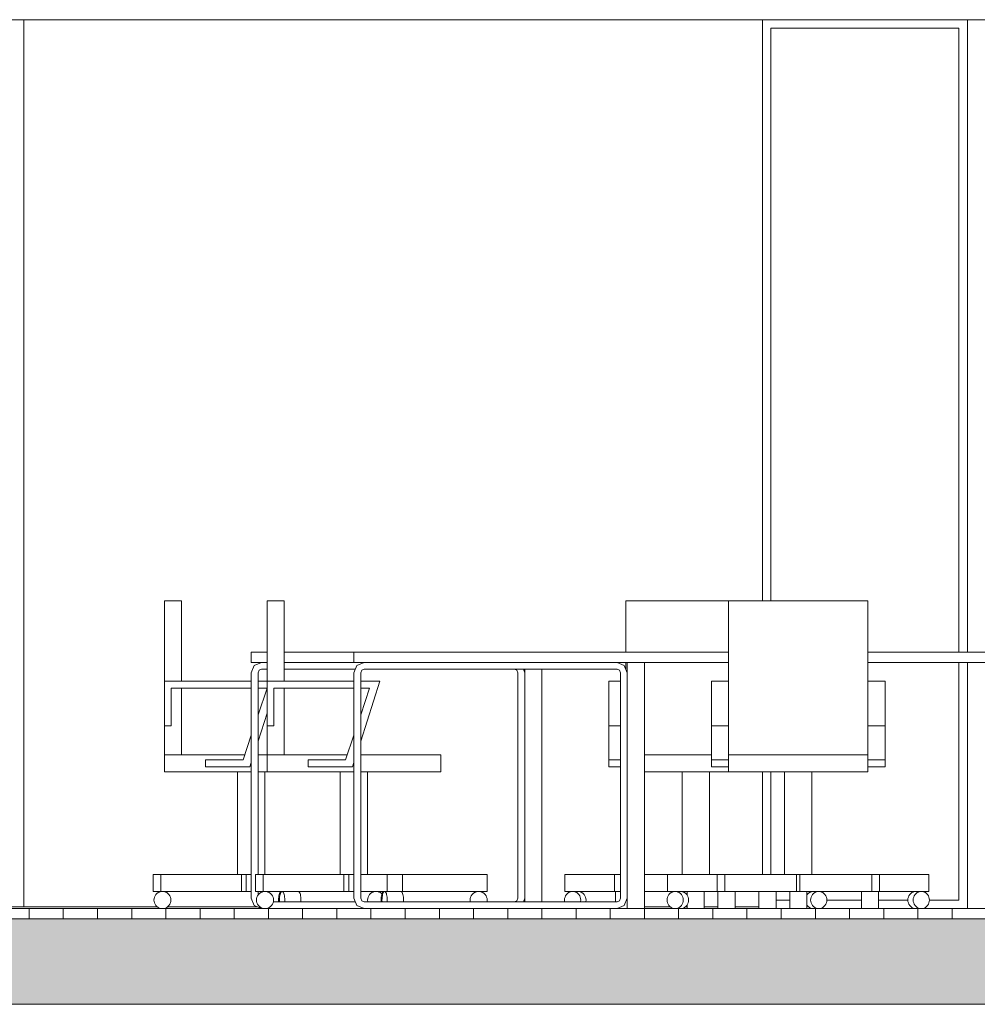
# Model space of a CAD drawing. Extents: x -156717 to 425753, y -51191 to 363295.
# Tile 493 of 502: x 322223 to 325024, y 204118 to 206998. Entities that reach past the tile are written whole.
import ezdxf

# ---------------------------------------------------------------- set-up
doc = ezdxf.new("R2010")
doc.units = 0
doc.header["$LTSCALE"] = 50
doc.linetypes.add('7 Voorgevel & doorsnede A-A$0$B0204', pattern=[1300, 1000, -100, 100, -100])
doc.layers.get('0').update_dxf_attribs({"linetype": 'CONTINUOUS'})
for name, color, linetype in [('7 Voorgevel & doorsnede A-A$0$00 Bestaande vloeren', 7, 'CONTINUOUS'), ('7 Voorgevel & doorsnede A-A$0$00 Bestaande vloeren Doorsnede-arcering', 7, 'CONTINUOUS'), ('7 Voorgevel & doorsnede A-A$0$00 Bestaande vloeren Laagscheidingslijnen', 7, 'CONTINUOUS'), ('7 Voorgevel & doorsnede A-A$0$00 Simple Ramen', 7, 'CONTINUOUS'), ('7 Voorgevel & doorsnede A-A$0$22 Binnenwanden', 7, 'CONTINUOUS'), ('7 Voorgevel & doorsnede A-A$0$23 Vloeren', 7, 'CONTINUOUS'), ('7 Voorgevel & doorsnede A-A$0$82 Interieur', 7, 'CONTINUOUS')]:
    doc.layers.add(name, color=color, linetype=linetype)

# ---------------------------------------------------------------- blocks, each defined once
blk = doc.blocks.new('7 Voorgevel & doorsnede A-A$0$Section Elem_281_3', base_point=(108550.6, 1635.3))
at = {"layer": '7 Voorgevel & doorsnede A-A$0$00 Bestaande vloeren', "color": 2, "linetype": 'Continuous', "lineweight": 0}
blk.add_line((83699.5, 11555.3), (96512.7, 11555.3), dxfattribs=at)
blk = doc.blocks.new('7 Voorgevel & doorsnede A-A$0$Section Elem_282_3', base_point=(108550.6, 1635.3))
at = {"layer": '7 Voorgevel & doorsnede A-A$0$00 Bestaande vloeren', "color": 2, "linetype": 'Continuous', "lineweight": 0}
blk.add_line((90736.6, 14435.3), (96512.7, 14435.3), dxfattribs=at)
blk = doc.blocks.new('7 Voorgevel & doorsnede A-A$0$Section Elem_288_3', base_point=(108550.6, 1635.3))
at = {"layer": '7 Voorgevel & doorsnede A-A$0$00 Bestaande vloeren Doorsnede-arcering', "linetype": 'Continuous', "lineweight": 0}
h = blk.add_hatch(dxfattribs=at)
h.set_pattern_fill('LIJNEN_VERT_100_0003', color=9, style=0, pattern_type=2)
h.set_pattern_definition([(90, (108550.56, 1635.29), (-100, 0), [])])
h.paths.add_polyline_path([(96512.7, 11805.3), (96512.7, 11835.3), (83899.9, 11835.3), (83899.9, 11805.3)], flags=0)
h = blk.add_hatch(dxfattribs=at)
h.set_pattern_fill('11_GEWAPEND_BETON__I_H_W_73', color=9, style=0, pattern_type=2)
h.set_pattern_definition([(0, (108550.56, 1635.29), (0, 70), [0, -70])])
h.paths.add_polyline_path([(96512.7, 11555.3), (96512.7, 11805.3), (83899.9, 11805.3), (83899.9, 11555.3)], flags=0)
at = {"layer": '7 Voorgevel & doorsnede A-A$0$00 Bestaande vloeren', "color": 2, "linetype": 'Continuous', "lineweight": 0}
blk.add_line((83899.9, 11835.3), (96512.7, 11835.3), dxfattribs=at)
at = {"layer": '7 Voorgevel & doorsnede A-A$0$00 Bestaande vloeren', "color": 1, "linetype": 'Continuous', "lineweight": 0}
blk.add_line((83899.9, 11555.3), (96512.7, 11555.3), dxfattribs=at)
at = {"layer": '7 Voorgevel & doorsnede A-A$0$00 Bestaande vloeren Laagscheidingslijnen', "color": 3, "linetype": 'Continuous', "lineweight": 0}
blk.add_line((83899.9, 11805.3), (96512.7, 11805.3), dxfattribs=at)
blk.add_line((83899.9, 11805.3), (96512.7, 11805.3), dxfattribs=at)
blk = doc.blocks.new('7 Voorgevel & doorsnede A-A$0$Section Elem_463_3', base_point=(108550.6, 1635.3))
at = {"layer": '7 Voorgevel & doorsnede A-A$0$22 Binnenwanden', "color": 252, "linetype": 'Continuous', "lineweight": 0}
for p, q in [((92939.5, 14435.3), (92939.5, 11840.3)), ((95099.8, 12735.3), (95099.8, 14435.3)), ((95099.8, 11935.3), (95099.8, 12235.3))]:
    blk.add_line(p, q, dxfattribs=at)
blk = doc.blocks.new('7 Voorgevel & doorsnede A-A$0$Section Elem_468_3', base_point=(108550.6, 1635.3))
at = {"layer": '7 Voorgevel & doorsnede A-A$0$82 Interieur', "color": 252, "linetype": 'Continuous', "lineweight": 0}
for p, q in [((95000.7, 12735.3), (94700.7, 12735.3)), ((94700.7, 12735.3), (94700.7, 12585.3)), ((94700.7, 12555.3), (94700.7, 12534.9)), ((94650.7, 12500.3), (94650.7, 12370.3)), ((94684.7, 12500.3), (94650.7, 12500.3)), ((94650.7, 12370.3), (94650.7, 12270.3)), ((94684.7, 12370.3), (94650.7, 12370.3)), ((94650.7, 12270.3), (94650.7, 12250.3)), ((94684.7, 12270.3), (94650.7, 12270.3)), ((94950.7, 12285.3), (94754.7, 12285.3)), ((94684.7, 12250.3), (94650.7, 12250.3)), ((95000.7, 12235.3), (94754.7, 12235.3)), ((94864.7, 11935.3), (94864.7, 12235.3)), ((94944.7, 11935.3), (94944.7, 12235.3)), ((94667.2, 11935.3), (94522.2, 11935.3)), ((94522.2, 11885.3), (94522.2, 11935.3)), ((94684.7, 11935.3), (94667.2, 11935.3)), ((94667.2, 11885.3), (94667.2, 11935.3)), ((94822.2, 11935.3), (94754.7, 11935.3)), ((94522.4, 11868.8), (94521.3, 11864.6)), ((94667.2, 11885.3), (94522.2, 11885.3)), ((94524.1, 11872.8), (94522.4, 11868.8)), ((94526.5, 11876.4), (94524.1, 11872.8)), ((94529.4, 11879.4), (94526.5, 11876.4)), ((94532.8, 11881.9), (94529.4, 11879.4)), ((94536.6, 11883.8), (94532.8, 11881.9)), ((94540.6, 11884.9), (94536.6, 11883.8)), ((94544.7, 11885.3), (94540.6, 11884.9)), ((94548.8, 11884.9), (94544.7, 11885.3)), ((94552.8, 11883.8), (94548.8, 11884.9)), ((94556.6, 11881.9), (94552.8, 11883.8)), ((94560, 11879.4), (94556.6, 11881.9)), ((94562.9, 11876.4), (94560, 11879.4)), ((94564.3, 11884.9), (94560.1, 11885.3)), ((94565.3, 11872.8), (94562.9, 11876.4)), ((94568.3, 11883.8), (94564.3, 11884.9)), ((94567, 11868.8), (94565.3, 11872.8)), ((94568.1, 11864.6), (94567, 11868.8)), ((94572, 11881.9), (94568.3, 11883.8)), ((94575.4, 11879.4), (94572, 11881.9)), ((94578.4, 11876.4), (94575.4, 11879.4)), ((94580.7, 11872.8), (94578.4, 11876.4)), ((94582.5, 11868.8), (94580.7, 11872.8)), ((94583.6, 11864.6), (94582.5, 11868.8)), ((94684.7, 11885.3), (94667.2, 11885.3)), ((94669.7, 11884.9), (94669.7, 11885.3)), ((94669.7, 11883.8), (94669.7, 11884.9)), ((94669.7, 11881.9), (94669.7, 11883.8)), ((94669.7, 11879.4), (94669.7, 11881.9)), ((94669.7, 11876.4), (94669.7, 11879.4)), ((94669.7, 11872.8), (94669.7, 11876.4)), ((94669.7, 11868.8), (94669.7, 11872.8)), ((94669.7, 11864.6), (94669.7, 11868.8)), ((94822.2, 11885.3), (94754.7, 11885.3)), ((94879.7, 11884.9), (94879.7, 11885.3)), ((94879.7, 11883.8), (94879.7, 11884.9)), ((94879.7, 11881.9), (94879.7, 11883.8)), ((94879.7, 11879.4), (94879.7, 11881.9)), ((94879.7, 11876.4), (94879.7, 11879.4)), ((94879.7, 11874.4), (94879.7, 11876.4)), ((94929.7, 11884.9), (94929.7, 11885.3)), ((94929.7, 11883.8), (94929.7, 11884.9)), ((94929.7, 11881.9), (94929.7, 11883.8)), ((94929.7, 11879.4), (94929.7, 11881.9)), ((94929.7, 11876.4), (94929.7, 11879.4)), ((94929.7, 11872.8), (94929.7, 11876.4)), ((94929.7, 11868.8), (94929.7, 11872.8)), ((94929.7, 11864.6), (94929.7, 11868.8)), ((95089.7, 11884.9), (95089.7, 11885.3)), ((95089.7, 11883.8), (95089.7, 11884.9)), ((95089.7, 11881.9), (95089.7, 11883.8)), ((95089.7, 11879.4), (95089.7, 11881.9)), ((95089.7, 11876.4), (95089.7, 11879.4)), ((95089.7, 11872.8), (95089.7, 11876.4)), ((95089.7, 11868.8), (95089.7, 11872.8)), ((95089.7, 11864.6), (95089.7, 11868.8)), ((95139.7, 11884.9), (95139.7, 11885.3)), ((95139.7, 11883.8), (95139.7, 11884.9)), ((95139.7, 11881.9), (95139.7, 11883.8)), ((95139.7, 11879.4), (95139.7, 11881.9)), ((95139.7, 11876.4), (95139.7, 11879.4)), ((95139.7, 11872.8), (95139.7, 11876.4)), ((95139.7, 11868.8), (95139.7, 11872.8)), ((95139.7, 11864.6), (95139.7, 11868.8)), ((95231, 11876.4), (95229.7, 11874.4)), ((95234, 11879.4), (95231, 11876.4)), ((95237.4, 11881.9), (95234, 11879.4)), ((95241.1, 11883.8), (95237.4, 11881.9)), ((95245.1, 11884.9), (95241.1, 11883.8)), ((95242.4, 11868.8), (95241.3, 11864.6)), ((95244.1, 11872.8), (95242.4, 11868.8)), ((95246.5, 11876.4), (95244.1, 11872.8)), ((95249.2, 11885.3), (95245.1, 11884.9)), ((95249.4, 11879.4), (95246.5, 11876.4)), ((95252.8, 11881.9), (95249.4, 11879.4)), ((95256.6, 11883.8), (95252.8, 11881.9)), ((95260.6, 11884.9), (95256.6, 11883.8)), ((95264.7, 11885.3), (95260.6, 11884.9)), ((95268.8, 11884.9), (95264.7, 11885.3)), ((95272.8, 11883.8), (95268.8, 11884.9)), ((95276.6, 11881.9), (95272.8, 11883.8)), ((95280, 11879.4), (95276.6, 11881.9)), ((95282.9, 11876.4), (95280, 11879.4)), ((95285.3, 11872.8), (95282.9, 11876.4)), ((95287, 11868.8), (95285.3, 11872.8)), ((95288.1, 11864.6), (95287, 11868.8)), ((94521.3, 11864.6), (94520.9, 11860.3)), ((94520.9, 11860.3), (94521.3, 11856)), ((94521.3, 11856), (94521.4, 11855.3)), ((94567.9, 11855.3), (94568.1, 11856)), ((94568.5, 11860.3), (94568.1, 11864.6)), ((94568.1, 11856), (94568.5, 11860.3)), ((94583.4, 11855.3), (94583.6, 11856)), ((94583.9, 11860.3), (94583.6, 11864.6)), ((94583.6, 11856), (94583.9, 11860.3)), ((94669.7, 11860.3), (94669.7, 11864.6)), ((94669.7, 11856), (94669.7, 11860.3)), ((94669.7, 11855.3), (94669.7, 11856)), ((94879.7, 11844.2), (94879.7, 11846.2)), ((94879.7, 11841.1), (94879.7, 11844.2)), ((94879.7, 11838.6), (94879.7, 11841.1)), ((94879.7, 11836.8), (94879.7, 11838.6)), ((94929.7, 11860.3), (94929.7, 11864.6)), ((94929.7, 11856), (94929.7, 11860.3)), ((94929.7, 11851.7), (94929.7, 11856)), ((94929.7, 11847.8), (94929.7, 11851.7)), ((94929.7, 11844.2), (94929.7, 11847.8)), ((94929.7, 11841.1), (94929.7, 11844.2)), ((94929.7, 11838.6), (94929.7, 11841.1)), ((94929.7, 11836.8), (94929.7, 11838.6)), ((95089.7, 11860.3), (95089.7, 11864.6)), ((95089.7, 11856), (95089.7, 11860.3)), ((95089.7, 11851.7), (95089.7, 11856)), ((95089.7, 11847.8), (95089.7, 11851.7)), ((95089.7, 11844.2), (95089.7, 11847.8)), ((95089.7, 11841.1), (95089.7, 11844.2)), ((95089.7, 11838.6), (95089.7, 11841.1)), ((95089.7, 11836.8), (95089.7, 11838.6)), ((95139.7, 11860.3), (95139.7, 11864.6)), ((95139.7, 11856), (95139.7, 11860.3)), ((95139.7, 11851.7), (95139.7, 11856)), ((95139.7, 11847.8), (95139.7, 11851.7)), ((95139.7, 11844.2), (95139.7, 11847.8)), ((95139.7, 11841.1), (95139.7, 11844.2)), ((95139.7, 11838.6), (95139.7, 11841.1)), ((95139.7, 11836.8), (95139.7, 11838.6)), ((95229.7, 11846.2), (95231, 11844.2)), ((95231, 11844.2), (95234, 11841.1)), ((95234, 11841.1), (95237.4, 11838.6)), ((95237.4, 11838.6), (95241.1, 11836.8)), ((95241.3, 11864.6), (95240.9, 11860.3)), ((95240.9, 11860.3), (95241.3, 11856)), ((95241.3, 11856), (95242.4, 11851.7)), ((95242.4, 11851.7), (95244.1, 11847.8)), ((95244.1, 11847.8), (95246.5, 11844.2)), ((95246.5, 11844.2), (95249.4, 11841.1)), ((95249.4, 11841.1), (95252.8, 11838.6)), ((95252.8, 11838.6), (95256.6, 11836.8)), ((95272.8, 11836.8), (95276.6, 11838.6)), ((95276.6, 11838.6), (95280, 11841.1)), ((95280, 11841.1), (95282.9, 11844.2)), ((95282.9, 11844.2), (95285.3, 11847.8)), ((95285.3, 11847.8), (95287, 11851.7)), ((95287, 11851.7), (95288.1, 11856)), ((95288.5, 11860.3), (95288.1, 11864.6)), ((95288.1, 11856), (95288.5, 11860.3)), ((94879.7, 11835.7), (94879.7, 11836.8)), ((94879.7, 11835.3), (94879.7, 11835.7)), ((94929.7, 11835.7), (94929.7, 11836.8)), ((94929.7, 11835.3), (94929.7, 11835.7)), ((95089.7, 11835.7), (95089.7, 11836.8)), ((95089.7, 11835.3), (95089.7, 11835.7)), ((95139.7, 11835.7), (95139.7, 11836.8)), ((95139.7, 11835.3), (95139.7, 11835.7)), ((95241.1, 11836.8), (95245.1, 11835.7)), ((95245.1, 11835.7), (95249.2, 11835.3)), ((95256.6, 11836.8), (95260.6, 11835.7)), ((95260.6, 11835.7), (95264.7, 11835.3)), ((95264.7, 11835.3), (95268.8, 11835.7)), ((95268.8, 11835.7), (95272.8, 11836.8))]:
    blk.add_line(p, q, dxfattribs=at)
blk = doc.blocks.new('7 Voorgevel & doorsnede A-A$0$Section Elem_735_3', base_point=(108550.6, 1635.3))
at = {"layer": '7 Voorgevel & doorsnede A-A$0$00 Simple Ramen', "color": 252, "linetype": 'Continuous', "lineweight": 0}
for p, q in [((95699.8, 14435.3), (95699.8, 12585.3)), ((95124.8, 12735.3), (95124.8, 14410.3)), ((95124.8, 14410.3), (95674.8, 14410.3)), ((95674.8, 14410.3), (95674.8, 12585.3)), ((95674.8, 12555.3), (95674.8, 11860.3)), ((95699.8, 12555.3), (95699.8, 11835.3)), ((95124.8, 11935.3), (95124.8, 12235.3)), ((95179.7, 11860.3), (95139.7, 11860.3)), ((95389.7, 11860.3), (95288.5, 11860.3)), ((95525.5, 11860.3), (95439.7, 11860.3)), ((95674.8, 11860.3), (95588.5, 11860.3))]:
    blk.add_line(p, q, dxfattribs=at)
blk = doc.blocks.new('7 Voorgevel & doorsnede A-A$0$Section Elem_738_3', base_point=(108550.6, 1635.3))
at = {"layer": '7 Voorgevel & doorsnede A-A$0$82 Interieur', "color": 252, "linetype": 'Continuous', "lineweight": 0}
for p, q in [((94404.7, 12525.3), (94404.7, 12535.3)), ((94454.7, 12525.3), (94454.7, 12535.3)), ((95954.7, 12546.5), (95954.7, 12555.3)), ((95954.7, 12525.3), (95954.7, 12546.5)), ((96004.7, 12546.5), (96004.7, 12555.3)), ((96004.7, 12525.3), (96004.7, 12546.5)), ((94404.7, 11865.3), (94404.7, 12525.3)), ((94454.7, 11865.3), (94454.7, 12525.3)), ((95954.7, 11865.3), (95954.7, 12525.3)), ((96004.7, 11865.3), (96004.7, 12525.3)), ((94404.7, 11855.3), (94404.7, 11865.3)), ((94454.7, 11855.3), (94454.7, 11865.3)), ((95954.7, 11844.1), (95954.7, 11865.3)), ((95954.7, 11835.3), (95954.7, 11844.1)), ((96004.7, 11844.1), (96004.7, 11865.3)), ((96004.7, 11835.3), (96004.7, 11844.1))]:
    blk.add_line(p, q, dxfattribs=at)
blk = doc.blocks.new('7 Voorgevel & doorsnede A-A$0$Section Elem_739_3', base_point=(108550.6, 1635.3))
at = {"layer": '7 Voorgevel & doorsnede A-A$0$82 Interieur', "color": 1, "linetype": 'Continuous', "lineweight": 0}
for p, q in [((95408.7, 12735.3), (95000.7, 12735.3)), ((95000.7, 12735.3), (95000.7, 12285.3)), ((95408.7, 12285.3), (95408.7, 12735.3)), ((94950.7, 12500.3), (94950.7, 12370.3)), ((95000.7, 12500.3), (94950.7, 12500.3)), ((95458.7, 12500.3), (95408.7, 12500.3)), ((95458.7, 12500.3), (95458.7, 12370.3)), ((94950.7, 12370.3), (94950.7, 12270.3)), ((95000.7, 12370.3), (94950.7, 12370.3)), ((95458.7, 12370.3), (95408.7, 12370.3)), ((95458.7, 12370.3), (95458.7, 12270.3)), ((94950.7, 12270.3), (94950.7, 12250.3)), ((95000.7, 12270.3), (94950.7, 12270.3)), ((95408.7, 12285.3), (95000.7, 12285.3)), ((95000.7, 12235.3), (95000.7, 12285.3)), ((95408.7, 12235.3), (95408.7, 12285.3)), ((95458.7, 12270.3), (95408.7, 12270.3)), ((95458.7, 12270.3), (95458.7, 12250.3)), ((95000.7, 12250.3), (94950.7, 12250.3)), ((95458.7, 12250.3), (95408.7, 12250.3)), ((95408.7, 12235.3), (95000.7, 12235.3)), ((95164.7, 11935.3), (95164.7, 12235.3)), ((95244.7, 11935.3), (95244.7, 12235.3)), ((94967.2, 11935.3), (94822.2, 11935.3)), ((94822.2, 11885.3), (94822.2, 11935.3)), ((94989.7, 11935.3), (94967.2, 11935.3)), ((94967.2, 11885.3), (94967.2, 11935.3)), ((95199.7, 11935.3), (94989.7, 11935.3)), ((94989.7, 11885.3), (94989.7, 11935.3)), ((95209.7, 11935.3), (95199.7, 11935.3)), ((95199.7, 11885.3), (95199.7, 11935.3)), ((95419.7, 11935.3), (95209.7, 11935.3)), ((95209.7, 11885.3), (95209.7, 11935.3)), ((95442.2, 11935.3), (95419.7, 11935.3)), ((95419.7, 11885.3), (95419.7, 11935.3)), ((95587.2, 11935.3), (95442.2, 11935.3)), ((95442.2, 11885.3), (95442.2, 11935.3)), ((95587.2, 11885.3), (95587.2, 11935.3)), ((94822.4, 11868.8), (94821.3, 11864.6)), ((94967.2, 11885.3), (94822.2, 11885.3)), ((94824.1, 11872.8), (94822.4, 11868.8)), ((94826.5, 11876.4), (94824.1, 11872.8)), ((94829.4, 11879.4), (94826.5, 11876.4)), ((94832.8, 11881.9), (94829.4, 11879.4)), ((94836.6, 11883.8), (94832.8, 11881.9)), ((94840.6, 11884.9), (94836.6, 11883.8)), ((94844.7, 11885.3), (94840.6, 11884.9)), ((94848.8, 11884.9), (94844.7, 11885.3)), ((94852.8, 11883.8), (94848.8, 11884.9)), ((94856.6, 11881.9), (94852.8, 11883.8)), ((94860, 11879.4), (94856.6, 11881.9)), ((94862.9, 11876.4), (94860, 11879.4)), ((94864.3, 11884.9), (94860.1, 11885.3)), ((94865.3, 11872.8), (94862.9, 11876.4)), ((94868.3, 11883.8), (94864.3, 11884.9)), ((94867, 11868.8), (94865.3, 11872.8)), ((94868.1, 11864.6), (94867, 11868.8)), ((94872, 11881.9), (94868.3, 11883.8)), ((94875.4, 11879.4), (94872, 11881.9)), ((94878.4, 11876.4), (94875.4, 11879.4)), ((94880.7, 11872.8), (94878.4, 11876.4)), ((94882.5, 11868.8), (94880.7, 11872.8)), ((94883.6, 11864.6), (94882.5, 11868.8)), ((94989.7, 11885.3), (94967.2, 11885.3)), ((94969.7, 11884.9), (94969.7, 11885.3)), ((94969.7, 11883.8), (94969.7, 11884.9)), ((94969.7, 11881.9), (94969.7, 11883.8)), ((94969.7, 11879.4), (94969.7, 11881.9)), ((94969.7, 11876.4), (94969.7, 11879.4)), ((94969.7, 11872.8), (94969.7, 11876.4)), ((94969.7, 11868.8), (94969.7, 11872.8)), ((94969.7, 11864.6), (94969.7, 11868.8)), ((95013.3, 11885.3), (94989.7, 11885.3)), ((95013.3, 11885.3), (95019.7, 11885.3)), ((95199.7, 11885.3), (95019.7, 11885.3)), ((95019.7, 11884.9), (95019.7, 11885.3)), ((95019.7, 11883.8), (95019.7, 11884.9)), ((95019.7, 11881.9), (95019.7, 11883.8)), ((95019.7, 11879.4), (95019.7, 11881.9)), ((95019.7, 11876.4), (95019.7, 11879.4)), ((95019.7, 11872.8), (95019.7, 11876.4)), ((95019.7, 11868.8), (95019.7, 11872.8)), ((95019.7, 11864.6), (95019.7, 11868.8)), ((95179.7, 11884.9), (95179.7, 11885.3)), ((95179.7, 11883.8), (95179.7, 11884.9)), ((95179.7, 11881.9), (95179.7, 11883.8)), ((95179.7, 11879.4), (95179.7, 11881.9)), ((95179.7, 11876.4), (95179.7, 11879.4)), ((95179.7, 11872.8), (95179.7, 11876.4)), ((95179.7, 11868.8), (95179.7, 11872.8)), ((95179.7, 11864.6), (95179.7, 11868.8)), ((95209.7, 11885.3), (95199.7, 11885.3)), ((95389.7, 11885.3), (95209.7, 11885.3)), ((95229.7, 11884.9), (95229.7, 11885.3)), ((95229.7, 11883.8), (95229.7, 11884.9)), ((95229.7, 11881.9), (95229.7, 11883.8)), ((95229.7, 11879.4), (95229.7, 11881.9)), ((95229.7, 11876.4), (95229.7, 11879.4)), ((95229.7, 11872.8), (95229.7, 11876.4)), ((95229.7, 11868.8), (95229.7, 11872.8)), ((95229.7, 11864.6), (95229.7, 11868.8)), ((95389.7, 11884.9), (95389.7, 11885.3)), ((95389.7, 11885.3), (95396.1, 11885.3)), ((95389.7, 11883.8), (95389.7, 11884.9)), ((95389.7, 11881.9), (95389.7, 11883.8)), ((95389.7, 11879.4), (95389.7, 11881.9)), ((95389.7, 11876.4), (95389.7, 11879.4)), ((95389.7, 11872.8), (95389.7, 11876.4)), ((95389.7, 11868.8), (95389.7, 11872.8)), ((95389.7, 11864.6), (95389.7, 11868.8)), ((95419.7, 11885.3), (95396.1, 11885.3)), ((95442.2, 11885.3), (95419.7, 11885.3)), ((95439.7, 11884.9), (95439.7, 11885.3)), ((95439.7, 11883.8), (95439.7, 11884.9)), ((95439.7, 11881.9), (95439.7, 11883.8)), ((95439.7, 11879.4), (95439.7, 11881.9)), ((95439.7, 11876.4), (95439.7, 11879.4)), ((95439.7, 11872.8), (95439.7, 11876.4)), ((95439.7, 11868.8), (95439.7, 11872.8)), ((95439.7, 11864.6), (95439.7, 11868.8)), ((95564, 11885.3), (95442.2, 11885.3)), ((95526.9, 11868.8), (95525.8, 11864.6)), ((95528.7, 11872.8), (95526.9, 11868.8)), ((95531, 11876.4), (95528.7, 11872.8)), ((95534, 11879.4), (95531, 11876.4)), ((95537.4, 11881.9), (95534, 11879.4)), ((95541.1, 11883.8), (95537.4, 11881.9)), ((95545.1, 11884.9), (95541.1, 11883.8)), ((95542.4, 11868.8), (95541.3, 11864.6)), ((95544.1, 11872.8), (95542.4, 11868.8)), ((95546.5, 11876.4), (95544.1, 11872.8)), ((95549.2, 11885.3), (95545.1, 11884.9)), ((95549.4, 11879.4), (95546.5, 11876.4)), ((95552.8, 11881.9), (95549.4, 11879.4)), ((95556.6, 11883.8), (95552.8, 11881.9)), ((95560.6, 11884.9), (95556.6, 11883.8)), ((95564.7, 11885.3), (95560.6, 11884.9)), ((95564.7, 11885.3), (95564, 11885.3)), ((95587.2, 11885.3), (95564.7, 11885.3)), ((95568.8, 11884.9), (95564.7, 11885.3)), ((95572.8, 11883.8), (95568.8, 11884.9)), ((95576.6, 11881.9), (95572.8, 11883.8)), ((95580, 11879.4), (95576.6, 11881.9)), ((95582.9, 11876.4), (95580, 11879.4)), ((95585.3, 11872.8), (95582.9, 11876.4)), ((95587, 11868.8), (95585.3, 11872.8)), ((95588.1, 11864.6), (95587, 11868.8)), ((94821.3, 11864.6), (94820.9, 11860.3)), ((94820.9, 11860.3), (94821.3, 11856)), ((94821.3, 11856), (94822.4, 11851.7)), ((94822.4, 11851.7), (94824.1, 11847.8)), ((94824.1, 11847.8), (94826.5, 11844.2)), ((94826.5, 11844.2), (94829.4, 11841.1)), ((94829.4, 11841.1), (94832.8, 11838.6)), ((94832.8, 11838.6), (94836.6, 11836.8)), ((94852.8, 11836.8), (94856.6, 11838.6)), ((94856.6, 11838.6), (94860, 11841.1)), ((94860, 11841.1), (94862.9, 11844.2)), ((94862.9, 11844.2), (94865.3, 11847.8)), ((94865.3, 11847.8), (94867, 11851.7)), ((94867, 11851.7), (94868.1, 11856)), ((94868.5, 11860.3), (94868.1, 11864.6)), ((94868.1, 11856), (94868.5, 11860.3)), ((94868.3, 11836.8), (94872, 11838.6)), ((94872, 11838.6), (94875.4, 11841.1)), ((94875.4, 11841.1), (94878.4, 11844.2)), ((94878.4, 11844.2), (94880.7, 11847.8)), ((94880.7, 11847.8), (94882.5, 11851.7)), ((94882.5, 11851.7), (94883.6, 11856)), ((94883.9, 11860.3), (94883.6, 11864.6)), ((94883.6, 11856), (94883.9, 11860.3)), ((94969.7, 11860.3), (94969.7, 11864.6)), ((94969.7, 11856), (94969.7, 11860.3)), ((94969.7, 11851.7), (94969.7, 11856)), ((94969.7, 11847.8), (94969.7, 11851.7)), ((94969.7, 11844.2), (94969.7, 11847.8)), ((94969.7, 11841.1), (94969.7, 11844.2)), ((94969.7, 11838.6), (94969.7, 11841.1)), ((94969.7, 11836.8), (94969.7, 11838.6)), ((95019.7, 11860.3), (95019.7, 11864.6)), ((95019.7, 11856), (95019.7, 11860.3)), ((95019.7, 11851.7), (95019.7, 11856)), ((95019.7, 11847.8), (95019.7, 11851.7)), ((95019.7, 11844.2), (95019.7, 11847.8)), ((95019.7, 11841.1), (95019.7, 11844.2)), ((95019.7, 11838.6), (95019.7, 11841.1)), ((95019.7, 11836.8), (95019.7, 11838.6)), ((95179.7, 11860.3), (95179.7, 11864.6)), ((95179.7, 11856), (95179.7, 11860.3)), ((95179.7, 11851.7), (95179.7, 11856)), ((95179.7, 11847.8), (95179.7, 11851.7)), ((95179.7, 11844.2), (95179.7, 11847.8)), ((95179.7, 11841.1), (95179.7, 11844.2)), ((95179.7, 11838.6), (95179.7, 11841.1)), ((95179.7, 11836.8), (95179.7, 11838.6)), ((95229.7, 11860.3), (95229.7, 11864.6)), ((95229.7, 11856), (95229.7, 11860.3)), ((95229.7, 11851.7), (95229.7, 11856)), ((95229.7, 11847.8), (95229.7, 11851.7)), ((95229.7, 11844.2), (95229.7, 11847.8)), ((95229.7, 11841.1), (95229.7, 11844.2)), ((95229.7, 11838.6), (95229.7, 11841.1)), ((95229.7, 11836.8), (95229.7, 11838.6)), ((95389.7, 11860.3), (95389.7, 11864.6)), ((95389.7, 11856), (95389.7, 11860.3)), ((95389.7, 11851.7), (95389.7, 11856)), ((95389.7, 11847.8), (95389.7, 11851.7)), ((95389.7, 11844.2), (95389.7, 11847.8)), ((95389.7, 11841.1), (95389.7, 11844.2)), ((95389.7, 11838.6), (95389.7, 11841.1)), ((95389.7, 11836.8), (95389.7, 11838.6)), ((95439.7, 11860.3), (95439.7, 11864.6)), ((95439.7, 11856), (95439.7, 11860.3)), ((95439.7, 11851.7), (95439.7, 11856)), ((95439.7, 11847.8), (95439.7, 11851.7)), ((95439.7, 11844.2), (95439.7, 11847.8)), ((95439.7, 11841.1), (95439.7, 11844.2)), ((95439.7, 11838.6), (95439.7, 11841.1)), ((95439.7, 11836.8), (95439.7, 11838.6)), ((95525.8, 11864.6), (95525.5, 11860.3)), ((95525.5, 11860.3), (95525.8, 11856)), ((95525.8, 11856), (95526.9, 11851.7)), ((95526.9, 11851.7), (95528.7, 11847.8)), ((95528.7, 11847.8), (95531, 11844.2)), ((95531, 11844.2), (95534, 11841.1)), ((95534, 11841.1), (95537.4, 11838.6)), ((95537.4, 11838.6), (95541.1, 11836.8)), ((95541.3, 11864.6), (95540.9, 11860.3)), ((95540.9, 11860.3), (95541.3, 11856)), ((95541.3, 11856), (95542.4, 11851.7)), ((95542.4, 11851.7), (95544.1, 11847.8)), ((95544.1, 11847.8), (95546.5, 11844.2)), ((95546.5, 11844.2), (95549.4, 11841.1)), ((95549.4, 11841.1), (95552.8, 11838.6)), ((95552.8, 11838.6), (95556.6, 11836.8)), ((95572.8, 11836.8), (95576.6, 11838.6)), ((95576.6, 11838.6), (95580, 11841.1)), ((95580, 11841.1), (95582.9, 11844.2)), ((95582.9, 11844.2), (95585.3, 11847.8)), ((95585.3, 11847.8), (95587, 11851.7)), ((95587, 11851.7), (95588.1, 11856)), ((95588.5, 11860.3), (95588.1, 11864.6)), ((95588.1, 11856), (95588.5, 11860.3)), ((94836.6, 11836.8), (94840.6, 11835.7)), ((94840.6, 11835.7), (94844.7, 11835.3)), ((94844.7, 11835.3), (94848.8, 11835.7)), ((94848.8, 11835.7), (94852.8, 11836.8)), ((94860.1, 11835.3), (94864.3, 11835.7)), ((94864.3, 11835.7), (94868.3, 11836.8)), ((94969.7, 11835.7), (94969.7, 11836.8)), ((94969.7, 11835.3), (94969.7, 11835.7)), ((95019.7, 11835.7), (95019.7, 11836.8)), ((95019.7, 11835.3), (95019.7, 11835.7)), ((95179.7, 11835.7), (95179.7, 11836.8)), ((95179.7, 11835.3), (95179.7, 11835.7)), ((95229.7, 11835.7), (95229.7, 11836.8)), ((95229.7, 11835.3), (95229.7, 11835.7)), ((95389.7, 11835.7), (95389.7, 11836.8)), ((95389.7, 11835.3), (95389.7, 11835.7)), ((95439.7, 11835.7), (95439.7, 11836.8)), ((95439.7, 11835.3), (95439.7, 11835.7)), ((95541.1, 11836.8), (95545.1, 11835.7)), ((95545.1, 11835.7), (95549.2, 11835.3)), ((95556.6, 11836.8), (95560.6, 11835.7)), ((95560.6, 11835.7), (95564.7, 11835.3)), ((95564.7, 11835.3), (95568.8, 11835.7)), ((95568.8, 11835.7), (95572.8, 11836.8))]:
    blk.add_line(p, q, dxfattribs=at)
blk = doc.blocks.new('7 Voorgevel & doorsnede A-A$0$Section Elem_740_3', base_point=(108550.6, 1635.3))
at = {"layer": '7 Voorgevel & doorsnede A-A$0$82 Interieur', "color": 1, "linetype": 'Continuous', "lineweight": 0}
for p, q in [((95000.7, 12585.3), (94704.7, 12585.3)), ((96304.7, 12585.3), (95408.7, 12585.3)), ((96304.7, 12555.3), (96304.7, 12585.3)), ((94704.7, 12546.5), (94704.7, 12555.3)), ((95000.7, 12555.3), (94704.7, 12555.3)), ((94704.7, 12525.3), (94704.7, 12546.5)), ((94754.7, 12546.5), (94754.7, 12555.3)), ((94754.7, 12525.3), (94754.7, 12546.5)), ((96304.7, 12555.3), (95408.7, 12555.3)), ((96254.7, 12546.5), (96254.7, 12555.3)), ((96254.7, 12525.3), (96254.7, 12546.5)), ((96304.7, 12546.5), (96304.7, 12555.3)), ((96304.7, 12525.3), (96304.7, 12546.5)), ((94704.7, 11865.3), (94704.7, 12525.3)), ((94754.7, 11865.3), (94754.7, 12525.3)), ((96254.7, 11865.3), (96254.7, 12525.3)), ((96304.7, 11865.3), (96304.7, 12525.3)), ((94704.7, 11844.1), (94704.7, 11865.3)), ((94704.7, 11835.3), (94704.7, 11844.1)), ((94754.7, 11844.1), (94754.7, 11865.3)), ((94754.7, 11835.3), (94754.7, 11844.1)), ((96254.7, 11844.1), (96254.7, 11865.3)), ((96254.7, 11835.3), (96254.7, 11844.1)), ((96304.7, 11844.1), (96304.7, 11865.3)), ((96304.7, 11835.3), (96304.7, 11844.1))]:
    blk.add_line(p, q, dxfattribs=at)
blk = doc.blocks.new('7 Voorgevel & doorsnede A-A$0$Section Elem_741_3', base_point=(108550.6, 1635.3))
at = {"layer": '7 Voorgevel & doorsnede A-A$0$82 Interieur', "color": 252, "linetype": 'Continuous', "lineweight": 0}
for p, q in [((93350.7, 12735.3), (93350.7, 12500.3)), ((93350.7, 12735.3), (93400.7, 12735.3)), ((93400.7, 12735.3), (93400.7, 12500.3)), ((93604.7, 12500.3), (93350.7, 12500.3)), ((93350.7, 12500.3), (93350.7, 12370.3)), ((93650.7, 12500.3), (93624.7, 12500.3)), ((93370.7, 12370.3), (93370.7, 12480.3)), ((93370.7, 12480.3), (93604.7, 12480.3)), ((93400.7, 12480.3), (93400.7, 12285.3)), ((93624.7, 12480.3), (93650.7, 12480.3)), ((93650.7, 12480.3), (93624.7, 12402.3)), ((93624.7, 12325.3), (93650.7, 12406.5)), ((93350.7, 12370.3), (93350.7, 12285.3)), ((93350.7, 12370.3), (93370.7, 12370.3)), ((93604.7, 12342.3), (93580.7, 12270.3)), ((93350.7, 12285.3), (93585.7, 12285.3)), ((93350.7, 12235.3), (93350.7, 12285.3)), ((93580.7, 12270.3), (93470.7, 12270.3)), ((93470.7, 12270.3), (93470.7, 12250.3)), ((93624.7, 12285.3), (93650.7, 12285.3)), ((93470.7, 12250.3), (93600.7, 12250.3)), ((93600.7, 12250.3), (93604.7, 12262.8)), ((93350.7, 12235.3), (93604.7, 12235.3)), ((93564.7, 11935.3), (93564.7, 12235.3)), ((93624.7, 12235.3), (93650.7, 12235.3)), ((93644.7, 11935.3), (93644.7, 12235.3)), ((93317.2, 11935.3), (93339.7, 11935.3)), ((93317.2, 11885.3), (93317.2, 11935.3)), ((93339.7, 11935.3), (93575.7, 11935.3)), ((93339.7, 11885.3), (93339.7, 11935.3)), ((93575.7, 11935.3), (93589.7, 11935.3)), ((93575.7, 11885.3), (93575.7, 11935.3)), ((93589.7, 11935.3), (93604.7, 11935.3)), ((93589.7, 11885.3), (93589.7, 11935.3)), ((93317.2, 11885.3), (93339.7, 11885.3)), ((93320.1, 11864.6), (93321.2, 11868.8)), ((93321.2, 11868.8), (93323, 11872.8)), ((93323, 11872.8), (93325.5, 11876.4)), ((93325.5, 11876.4), (93328.6, 11879.4)), ((93328.6, 11879.4), (93332.2, 11881.9)), ((93332.2, 11881.9), (93336.1, 11883.8)), ((93336.1, 11883.8), (93340.4, 11884.9)), ((93339.7, 11885.3), (93575.7, 11885.3)), ((93340.4, 11884.9), (93344.7, 11885.3)), ((93344.7, 11885.3), (93349, 11884.9)), ((93349, 11884.9), (93353.2, 11883.8)), ((93353.2, 11883.8), (93357.2, 11881.9)), ((93357.2, 11881.9), (93360.8, 11879.4)), ((93360.8, 11879.4), (93363.8, 11876.4)), ((93363.8, 11876.4), (93366.3, 11872.8)), ((93366.3, 11872.8), (93368.2, 11868.8)), ((93368.2, 11868.8), (93369.3, 11864.6)), ((93575.7, 11885.3), (93589.7, 11885.3)), ((93589.7, 11885.3), (93604.7, 11885.3)), ((93684.9, 11868.8), (93684.6, 11864.6)), ((93685.5, 11872.8), (93684.9, 11868.8)), ((93686.3, 11876.4), (93685.5, 11872.8)), ((93687.2, 11879.4), (93686.3, 11876.4)), ((93687.1, 11864.6), (93687.4, 11868.8)), ((93688.3, 11881.9), (93687.2, 11879.4)), ((93687.4, 11868.8), (93688, 11872.8)), ((93688, 11872.8), (93688.8, 11876.4)), ((93689.6, 11883.8), (93688.3, 11881.9)), ((93688.8, 11876.4), (93689.7, 11879.4)), ((93690.9, 11884.9), (93689.6, 11883.8)), ((93689.7, 11879.4), (93690.8, 11881.9)), ((93690.8, 11881.9), (93692.1, 11883.8)), ((93692.2, 11885.3), (93690.9, 11884.9)), ((93692.1, 11883.8), (93693.4, 11884.9)), ((93693.4, 11884.9), (93694.7, 11885.3)), ((93694.7, 11885.3), (93696, 11884.9)), ((93696, 11884.9), (93697.3, 11883.8)), ((93697.3, 11883.8), (93698.6, 11881.9)), ((93698.6, 11881.9), (93699.7, 11879.4)), ((93699.7, 11879.4), (93700.6, 11876.4)), ((93700.6, 11876.4), (93701.4, 11872.8)), ((93701.4, 11872.8), (93702, 11868.8)), ((93702, 11868.8), (93702.3, 11864.6)), ((93742.2, 11885.3), (93743.6, 11884.9)), ((93743.6, 11884.9), (93744.9, 11883.8)), ((93744.9, 11883.8), (93746.1, 11881.9)), ((93746.1, 11881.9), (93747.2, 11879.4)), ((93747.2, 11879.4), (93748.2, 11876.4)), ((93748.2, 11876.4), (93748.9, 11872.8)), ((93748.9, 11872.8), (93749.5, 11868.8)), ((93749.5, 11868.8), (93749.9, 11864.6)), ((93945.1, 11864.6), (93946.2, 11868.8)), ((93946.2, 11868.8), (93948, 11872.8)), ((93948, 11872.8), (93950.5, 11876.4)), ((93950.5, 11876.4), (93953.6, 11879.4)), ((93953.6, 11879.4), (93957.2, 11881.9)), ((93957.2, 11881.9), (93961.1, 11883.8)), ((93961.1, 11883.8), (93965.4, 11884.9)), ((93965.4, 11884.9), (93969.7, 11885.3)), ((93969.7, 11885.3), (93974, 11884.9)), ((93974, 11884.9), (93978.2, 11883.8)), ((93978.2, 11883.8), (93982.2, 11881.9)), ((93982.2, 11881.9), (93985.8, 11879.4)), ((93985.8, 11879.4), (93986.9, 11878.3)), ((93319.7, 11860.3), (93320.1, 11864.6)), ((93320.1, 11856), (93319.7, 11860.3)), ((93321.2, 11851.7), (93320.1, 11856)), ((93323, 11847.8), (93321.2, 11851.7)), ((93325.5, 11844.2), (93323, 11847.8)), ((93328.6, 11841.1), (93325.5, 11844.2)), ((93332.2, 11838.6), (93328.6, 11841.1)), ((93336.1, 11836.8), (93332.2, 11838.6)), ((93357.2, 11838.6), (93353.2, 11836.8)), ((93360.8, 11841.1), (93357.2, 11838.6)), ((93363.8, 11844.2), (93360.8, 11841.1)), ((93366.3, 11847.8), (93363.8, 11844.2)), ((93368.2, 11851.7), (93366.3, 11847.8)), ((93369.3, 11856), (93368.2, 11851.7)), ((93369.3, 11864.6), (93369.7, 11860.3)), ((93369.7, 11860.3), (93369.3, 11856)), ((93684.6, 11864.6), (93684.5, 11860.3)), ((93684.5, 11860.3), (93684.6, 11856)), ((93684.6, 11856), (93684.6, 11855.3)), ((93687, 11860.3), (93687.1, 11864.6)), ((93687.1, 11856), (93687, 11860.3)), ((93687.1, 11855.3), (93687.1, 11856)), ((93702.3, 11856), (93702.2, 11855.3)), ((93702.3, 11864.6), (93702.4, 11860.3)), ((93702.4, 11860.3), (93702.3, 11856)), ((93749.9, 11856), (93749.8, 11855.3)), ((93749.9, 11864.6), (93750, 11860.3)), ((93750, 11860.3), (93749.9, 11856)), ((93944.7, 11860.3), (93945.1, 11864.6)), ((93945.1, 11856), (93944.7, 11860.3)), ((93945.3, 11855.3), (93945.1, 11856)), ((93340.4, 11835.7), (93336.1, 11836.8)), ((93344.7, 11835.3), (93340.4, 11835.7)), ((93349, 11835.7), (93344.7, 11835.3)), ((93353.2, 11836.8), (93349, 11835.7))]:
    blk.add_line(p, q, dxfattribs=at)
blk = doc.blocks.new('7 Voorgevel & doorsnede A-A$0$Section Elem_742_3', base_point=(108550.6, 1635.3))
at = {"layer": '7 Voorgevel & doorsnede A-A$0$82 Interieur', "color": 252, "linetype": 'Continuous', "lineweight": 0}
for p, q in [((93604.7, 12585.3), (93650.7, 12585.3)), ((93604.7, 12555.3), (93604.7, 12585.3)), ((93700.7, 12585.3), (93904.7, 12585.3)), ((93604.7, 12555.3), (93634.7, 12555.3)), ((93604.7, 12525.3), (93613.5, 12546.5)), ((93613.5, 12546.5), (93634.7, 12555.3)), ((93627.6, 12532.4), (93624.7, 12525.3)), ((93634.7, 12535.3), (93627.6, 12532.4)), ((93634.7, 12555.3), (93650.7, 12555.3)), ((93650.7, 12535.3), (93634.7, 12535.3)), ((93700.7, 12555.3), (93904.7, 12555.3)), ((93908.8, 12535.3), (93700.7, 12535.3)), ((94381.8, 12532.4), (94374.7, 12535.3)), ((94384.7, 12525.3), (94381.8, 12532.4)), ((94400.6, 12535.3), (94404.7, 12525.3)), ((93604.7, 11865.3), (93604.7, 12525.3)), ((93624.7, 12525.3), (93624.7, 11935.3)), ((94384.7, 11865.3), (94384.7, 12525.3)), ((93624.7, 11885.3), (93624.7, 11875.1)), ((93613.5, 11844.1), (93604.7, 11865.3)), ((93634.7, 11835.3), (93613.5, 11844.1)), ((93669.1, 11855.3), (93908.8, 11855.3)), ((94374.7, 11855.3), (94381.8, 11858.2)), ((94381.8, 11858.2), (94384.7, 11865.3)), ((94404.7, 11865.3), (94400.6, 11855.3))]:
    blk.add_line(p, q, dxfattribs=at)
blk = doc.blocks.new('7 Voorgevel & doorsnede A-A$0$Section Elem_743_3', base_point=(108550.6, 1635.3))
at = {"layer": '7 Voorgevel & doorsnede A-A$0$82 Interieur', "color": 1, "linetype": 'Continuous', "lineweight": 0}
for p, q in [((93650.7, 12735.3), (93650.7, 12500.3)), ((93650.7, 12735.3), (93700.7, 12735.3)), ((93700.7, 12735.3), (93700.7, 12500.3)), ((93904.7, 12500.3), (93650.7, 12500.3)), ((93650.7, 12500.3), (93650.7, 12370.3)), ((93924.7, 12325.3), (93980.7, 12500.3)), ((93980.7, 12500.3), (93924.7, 12500.3)), ((93670.7, 12370.3), (93670.7, 12480.3)), ((93670.7, 12480.3), (93904.7, 12480.3)), ((93700.7, 12480.3), (93700.7, 12285.3)), ((93924.7, 12480.3), (93950.7, 12480.3)), ((93950.7, 12480.3), (93924.7, 12402.3)), ((93650.7, 12370.3), (93650.7, 12285.3)), ((93650.7, 12370.3), (93670.7, 12370.3)), ((93904.7, 12342.3), (93880.7, 12270.3)), ((93650.7, 12285.3), (93885.7, 12285.3)), ((93650.7, 12235.3), (93650.7, 12285.3)), ((93880.7, 12270.3), (93770.7, 12270.3)), ((93770.7, 12270.3), (93770.7, 12250.3)), ((93924.7, 12285.3), (94158.7, 12285.3)), ((94158.7, 12235.3), (94158.7, 12285.3)), ((93770.7, 12250.3), (93900.7, 12250.3)), ((93900.7, 12250.3), (93904.7, 12262.8)), ((93650.7, 12235.3), (93904.7, 12235.3)), ((93864.7, 11935.3), (93864.7, 12235.3)), ((93924.7, 12235.3), (94158.7, 12235.3)), ((93944.7, 11935.3), (93944.7, 12235.3)), ((93617.2, 11935.3), (93639.7, 11935.3)), ((93617.2, 11885.3), (93617.2, 11935.3)), ((93639.7, 11935.3), (93875.7, 11935.3)), ((93639.7, 11885.3), (93639.7, 11935.3)), ((93875.7, 11935.3), (93889.7, 11935.3)), ((93875.7, 11885.3), (93875.7, 11935.3)), ((93889.7, 11935.3), (93904.7, 11935.3)), ((93889.7, 11885.3), (93889.7, 11935.3)), ((93924.7, 11935.3), (94002.2, 11935.3)), ((94002.2, 11935.3), (94047.2, 11935.3)), ((94002.2, 11885.3), (94002.2, 11935.3)), ((94047.2, 11935.3), (94294.7, 11935.3)), ((94047.2, 11885.3), (94047.2, 11935.3)), ((94294.7, 11885.3), (94294.7, 11935.3)), ((93617.2, 11885.3), (93639.7, 11885.3)), ((93620.1, 11864.6), (93621.2, 11868.8)), ((93621.2, 11868.8), (93623, 11872.8)), ((93623, 11872.8), (93625.5, 11876.4)), ((93625.5, 11876.4), (93628.6, 11879.4)), ((93628.6, 11879.4), (93632.2, 11881.9)), ((93632.2, 11881.9), (93636.1, 11883.8)), ((93636.1, 11883.8), (93640.4, 11884.9)), ((93639.7, 11885.3), (93875.7, 11885.3)), ((93640.4, 11884.9), (93644.7, 11885.3)), ((93644.7, 11885.3), (93649, 11884.9)), ((93649, 11884.9), (93653.2, 11883.8)), ((93653.2, 11883.8), (93657.2, 11881.9)), ((93657.2, 11881.9), (93660.8, 11879.4)), ((93660.8, 11879.4), (93663.8, 11876.4)), ((93663.8, 11876.4), (93666.3, 11872.8)), ((93666.3, 11872.8), (93668.2, 11868.8)), ((93668.2, 11868.8), (93669.3, 11864.6)), ((93875.7, 11885.3), (93889.7, 11885.3)), ((93889.7, 11885.3), (93904.7, 11885.3)), ((93924.7, 11885.3), (94002.2, 11885.3)), ((93984.9, 11868.8), (93984.6, 11864.6)), ((93985.5, 11872.8), (93984.9, 11868.8)), ((93986.3, 11876.4), (93985.5, 11872.8)), ((93987.2, 11879.4), (93986.3, 11876.4)), ((93987.1, 11864.6), (93987.4, 11868.8)), ((93988.3, 11881.9), (93987.2, 11879.4)), ((93987.4, 11868.8), (93988, 11872.8)), ((93988, 11872.8), (93988.8, 11876.4)), ((93989.6, 11883.8), (93988.3, 11881.9)), ((93988.8, 11876.4), (93989.7, 11879.4)), ((93990.9, 11884.9), (93989.6, 11883.8)), ((93989.7, 11879.4), (93990.8, 11881.9)), ((93990.8, 11881.9), (93992.1, 11883.8)), ((93992.2, 11885.3), (93990.9, 11884.9)), ((93992.1, 11883.8), (93993.4, 11884.9)), ((93993.4, 11884.9), (93994.7, 11885.3)), ((93994.7, 11885.3), (93996, 11884.9)), ((93996, 11884.9), (93997.3, 11883.8)), ((93997.3, 11883.8), (93998.6, 11881.9)), ((93998.6, 11881.9), (93999.7, 11879.4)), ((93999.7, 11879.4), (94000.6, 11876.4)), ((94000.6, 11876.4), (94001.4, 11872.8)), ((94001.4, 11872.8), (94002, 11868.8)), ((94002, 11868.8), (94002.3, 11864.6)), ((94002.2, 11885.3), (94047.2, 11885.3)), ((94042.2, 11885.3), (94043.6, 11884.9)), ((94043.6, 11884.9), (94044.9, 11883.8)), ((94044.9, 11883.8), (94046.1, 11881.9)), ((94046.1, 11881.9), (94047.2, 11879.4)), ((94047.2, 11885.3), (94294.7, 11885.3)), ((94047.2, 11879.4), (94048.2, 11876.4)), ((94048.2, 11876.4), (94048.9, 11872.8)), ((94048.9, 11872.8), (94049.5, 11868.8)), ((94049.5, 11868.8), (94049.9, 11864.6)), ((94245.1, 11864.6), (94246.2, 11868.8)), ((94246.2, 11868.8), (94248, 11872.8)), ((94248, 11872.8), (94250.5, 11876.4)), ((94250.5, 11876.4), (94253.6, 11879.4)), ((94253.6, 11879.4), (94257.2, 11881.9)), ((94257.2, 11881.9), (94261.1, 11883.8)), ((94261.1, 11883.8), (94265.4, 11884.9)), ((94265.4, 11884.9), (94269.7, 11885.3)), ((94269.7, 11885.3), (94274, 11884.9)), ((94274, 11884.9), (94278.2, 11883.8)), ((94278.2, 11883.8), (94282.2, 11881.9)), ((94282.2, 11881.9), (94285.8, 11879.4)), ((94285.8, 11879.4), (94288.8, 11876.4)), ((94288.8, 11876.4), (94291.3, 11872.8)), ((94291.3, 11872.8), (94293.2, 11868.8)), ((94293.2, 11868.8), (94294.3, 11864.6)), ((93619.7, 11860.3), (93620.1, 11864.6)), ((93620.1, 11856), (93619.7, 11860.3)), ((93621.2, 11851.7), (93620.1, 11856)), ((93623, 11847.8), (93621.2, 11851.7)), ((93625.5, 11844.2), (93623, 11847.8)), ((93628.6, 11841.1), (93625.5, 11844.2)), ((93632.2, 11838.6), (93628.6, 11841.1)), ((93636.1, 11836.8), (93632.2, 11838.6)), ((93657.2, 11838.6), (93653.2, 11836.8)), ((93660.8, 11841.1), (93657.2, 11838.6)), ((93663.8, 11844.2), (93660.8, 11841.1)), ((93666.3, 11847.8), (93663.8, 11844.2)), ((93668.2, 11851.7), (93666.3, 11847.8)), ((93669.3, 11856), (93668.2, 11851.7)), ((93669.3, 11864.6), (93669.7, 11860.3)), ((93669.7, 11860.3), (93669.3, 11856)), ((93984.6, 11864.6), (93984.5, 11860.3)), ((93984.5, 11860.3), (93984.6, 11856)), ((93984.6, 11856), (93984.6, 11855.3)), ((93987, 11860.3), (93987.1, 11864.6)), ((93987.1, 11856), (93987, 11860.3)), ((93987.1, 11855.3), (93987.1, 11856)), ((94002.3, 11856), (94002.2, 11855.3)), ((94002.3, 11864.6), (94002.4, 11860.3)), ((94002.4, 11860.3), (94002.3, 11856)), ((94049.9, 11856), (94049.8, 11855.3)), ((94049.9, 11864.6), (94050, 11860.3)), ((94050, 11860.3), (94049.9, 11856)), ((94244.7, 11860.3), (94245.1, 11864.6)), ((94245.1, 11856), (94244.7, 11860.3)), ((94245.3, 11855.3), (94245.1, 11856)), ((94294.3, 11856), (94294.1, 11855.3)), ((94294.3, 11864.6), (94294.7, 11860.3)), ((94294.7, 11860.3), (94294.3, 11856)), ((93640.4, 11835.7), (93636.1, 11836.8)), ((93644.7, 11835.3), (93640.4, 11835.7)), ((93649, 11835.7), (93644.7, 11835.3)), ((93653.2, 11836.8), (93649, 11835.7))]:
    blk.add_line(p, q, dxfattribs=at)
blk = doc.blocks.new('7 Voorgevel & doorsnede A-A$0$Section Elem_744_3', base_point=(108550.6, 1635.3))
at = {"layer": '7 Voorgevel & doorsnede A-A$0$82 Interieur', "color": 1, "linetype": 'Continuous', "lineweight": 0}
for p, q in [((93904.7, 12585.3), (94704.7, 12585.3)), ((93904.7, 12555.3), (93904.7, 12585.3)), ((93904.7, 12555.3), (93934.7, 12555.3)), ((93904.7, 12525.3), (93913.5, 12546.5)), ((93913.5, 12546.5), (93934.7, 12555.3)), ((93927.6, 12532.4), (93924.7, 12525.3)), ((93934.7, 12535.3), (93927.6, 12532.4)), ((93934.7, 12555.3), (94674.7, 12555.3)), ((94674.7, 12535.3), (93934.7, 12535.3)), ((94674.7, 12555.3), (94704.7, 12555.3)), ((94674.7, 12555.3), (94695.9, 12546.5)), ((94681.8, 12532.4), (94674.7, 12535.3)), ((94684.7, 12525.3), (94681.8, 12532.4)), ((94695.9, 12546.5), (94704.7, 12525.3)), ((93904.7, 11865.3), (93904.7, 12525.3)), ((93924.7, 12525.3), (93924.7, 11865.3)), ((94684.7, 11865.3), (94684.7, 12525.3)), ((93913.5, 11844.1), (93904.7, 11865.3)), ((93934.7, 11835.3), (93913.5, 11844.1)), ((93924.7, 11865.3), (93927.6, 11858.2)), ((93927.6, 11858.2), (93934.7, 11855.3)), ((93934.7, 11855.3), (94674.7, 11855.3)), ((94674.7, 11855.3), (94681.8, 11858.2)), ((94695.9, 11844.1), (94674.7, 11835.3)), ((94681.8, 11858.2), (94684.7, 11865.3)), ((94704.7, 11865.3), (94695.9, 11844.1))]:
    blk.add_line(p, q, dxfattribs=at)
blk = doc.blocks.new('7 Voorgevel & doorsnede A-A$0$Section Elem_760_3', base_point=(108550.6, 1635.3))
at = {"layer": '7 Voorgevel & doorsnede A-A$0$23 Vloeren', "color": 252, "linetype": 'Continuous', "lineweight": 0}
for p, q in [((92800, 11840.3), (92958, 11840.3)), ((92958, 11840.3), (93116.6, 11840.3)), ((93116.6, 11840.3), (93196, 11840.3)), ((93196, 11840.3), (93329.8, 11840.3)), ((93359.6, 11840.3), (93511.8, 11840.3)), ((93511.8, 11840.3), (93622.6, 11840.3)), ((94754.7, 11840.3), (94784.4, 11840.3)), ((94784.4, 11840.3), (94830.6, 11840.3)), ((94874.3, 11840.3), (94879.7, 11840.3)), ((94929.7, 11840.3), (94969.7, 11840.3)), ((95019.7, 11840.3), (95088.5, 11840.3))]:
    blk.add_line(p, q, dxfattribs=at)
blk = doc.blocks.new('7 Voorgevel & doorsnede A-A$0$A DOORSNEDE A-A_STORY_MARKER', base_point=(108550.6, 1635.3))
at = {"color": 9, "linetype": '7 Voorgevel & doorsnede A-A$0$B0204', "lineweight": 0}
blk.add_line((68885.1, 11835.3), (99506.2, 11835.3), dxfattribs=at)

msp = doc.modelspace()

# ---------------------------------------------------------------- block references
at = {"linetype": 'Continuous', "lineweight": 0}
msp.add_blockref('7 Voorgevel & doorsnede A-A$0$A DOORSNEDE A-A_STORY_MARKER', (337846.4774, 194197.76673), dxfattribs=at)
at = {"layer": '7 Voorgevel & doorsnede A-A$0$00 Bestaande vloeren', "color": 9, "lineweight": 0}
for name in ['7 Voorgevel & doorsnede A-A$0$Section Elem_282_3', '7 Voorgevel & doorsnede A-A$0$Section Elem_288_3', '7 Voorgevel & doorsnede A-A$0$Section Elem_281_3']:
    msp.add_blockref(name, (337846.4774, 194197.76673), dxfattribs=at)
at = {"layer": '7 Voorgevel & doorsnede A-A$0$00 Simple Ramen', "color": 9, "lineweight": 0}
msp.add_blockref('7 Voorgevel & doorsnede A-A$0$Section Elem_735_3', (337846.4774, 194197.76673), dxfattribs=at)
at = {"layer": '7 Voorgevel & doorsnede A-A$0$22 Binnenwanden', "color": 9, "lineweight": 0}
msp.add_blockref('7 Voorgevel & doorsnede A-A$0$Section Elem_463_3', (337846.4774, 194197.76673), dxfattribs=at)
at = {"layer": '7 Voorgevel & doorsnede A-A$0$23 Vloeren', "color": 9, "lineweight": 0}
msp.add_blockref('7 Voorgevel & doorsnede A-A$0$Section Elem_760_3', (337846.4774, 194197.76673), dxfattribs=at)
at = {"layer": '7 Voorgevel & doorsnede A-A$0$82 Interieur', "color": 9, "lineweight": 0}
for name in ['7 Voorgevel & doorsnede A-A$0$Section Elem_741_3', '7 Voorgevel & doorsnede A-A$0$Section Elem_743_3', '7 Voorgevel & doorsnede A-A$0$Section Elem_468_3', '7 Voorgevel & doorsnede A-A$0$Section Elem_739_3', '7 Voorgevel & doorsnede A-A$0$Section Elem_742_3', '7 Voorgevel & doorsnede A-A$0$Section Elem_744_3', '7 Voorgevel & doorsnede A-A$0$Section Elem_740_3', '7 Voorgevel & doorsnede A-A$0$Section Elem_738_3']:
    msp.add_blockref(name, (337846.4774, 194197.76673), dxfattribs=at)

doc.saveas('drawing.dxf')
